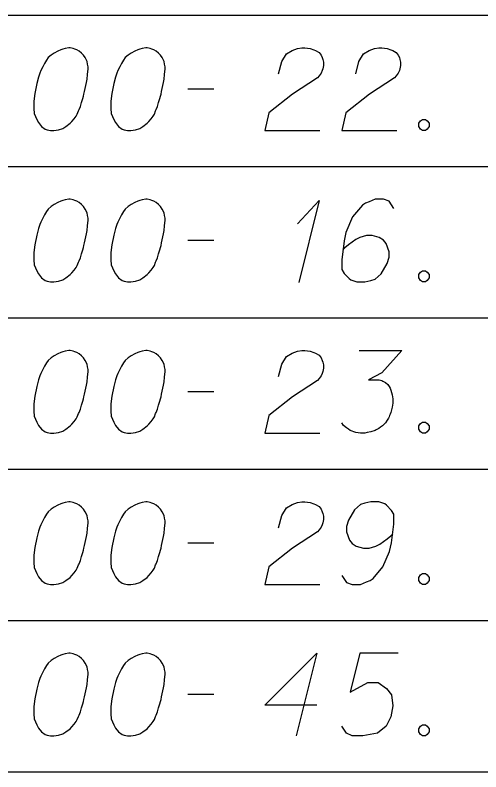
# Model space of a CAD drawing. Extents: x 2074207 to 2076812, y 516372 to 523312.
# Drawn here: x 2076399.32 to 2076426.41, y 517981.68 to 518025.68 of the extents above; entities that cross this region are included whole.
import ezdxf

# ---------------------------------------------------------------- set-up
doc = ezdxf.new("R2010")
doc.units = 0
for name, color, linetype in [('Prop DirtTable_ Soil Test Results - Outline (Major)', 7, 'Continuous'), ('Prop DirtTable_ Soil Test Results - Outline (Minor)', 7, 'Continuous'), ('Prop DirtTable_ Soil Test Results - Tx (Sample Data)', 7, 'Continuous')]:
    doc.layers.add(name, color=color, linetype=linetype)

msp = doc.modelspace()

# ---------------------------------------------------------------- linework, layer by layer
at = {"layer": 'Prop DirtTable_ Soil Test Results - Outline (Major)'}
msp.add_line((2076260.609, 517981.68), (2076811.903, 517981.68), dxfattribs=at)
at = {"layer": 'Prop DirtTable_ Soil Test Results - Outline (Minor)'}
for p, q in [((2076260.609, 518025.68), (2076811.903, 518025.68)), ((2076260.609, 518025.68), (2076811.903, 518025.68)), ((2076260.609, 518016.88), (2076811.903, 518016.88)), ((2076260.609, 518016.88), (2076811.903, 518016.88)), ((2076260.609, 518008.08), (2076811.903, 518008.08)), ((2076260.609, 518008.08), (2076811.903, 518008.08)), ((2076260.609, 517999.28), (2076811.903, 517999.28)), ((2076260.609, 517999.28), (2076811.903, 517999.28)), ((2076260.609, 517990.48), (2076811.903, 517990.48)), ((2076260.609, 517990.48), (2076811.903, 517990.48)), ((2076260.609, 517981.68), (2076811.903, 517981.68))]:
    msp.add_line(p, q, dxfattribs=at)
at = {"layer": 'Prop DirtTable_ Soil Test Results - Tx (Sample Data)'}
for points in [[(2076402.512, 518023.775), (2076402.442, 518023.775), (2076402.23, 518023.737), (2076402.089, 518023.7), (2076401.983, 518023.662), (2076401.807, 518023.586), (2076401.595, 518023.473), (2076401.419, 518023.359), (2076401.242, 518023.208), (2076401.136, 518023.057), (2076401.031, 518022.868), (2076400.925, 518022.679), (2076400.819, 518022.452), (2076400.748, 518022.301), (2076400.678, 518022.074), (2076400.572, 518021.696), (2076400.466, 518021.129), (2076400.396, 518020.676), (2076400.396, 518020.26), (2076400.431, 518019.958), (2076400.572, 518019.618), (2076400.678, 518019.429), (2076400.854, 518019.202), (2076401.066, 518019.051), (2076401.172, 518019.013), (2076401.383, 518018.975), (2076401.56, 518018.975), (2076401.842, 518019.013), (2076402.089, 518019.089), (2076402.265, 518019.202), (2076402.512, 518019.391), (2076402.618, 518019.504), (2076402.759, 518019.655), (2076402.865, 518019.807), (2076402.935, 518019.92), (2076403.006, 518020.109), (2076403.041, 518020.185), (2076403.112, 518020.374), (2076403.182, 518020.6), (2076403.253, 518020.827), (2076403.288, 518020.978), (2076403.323, 518021.092), (2076403.359, 518021.243), (2076403.429, 518021.583), (2076403.465, 518021.772), (2076403.5, 518021.961), (2076403.535, 518022.226), (2076403.57, 518022.566), (2076403.57, 518022.679), (2076403.535, 518022.83), (2076403.5, 518022.981), (2076403.394, 518023.208), (2076403.288, 518023.359), (2076403.182, 518023.473), (2076403.041, 518023.586), (2076402.9, 518023.662), (2076402.794, 518023.7), (2076402.689, 518023.737), (2076402.512, 518023.775)], [(2076406.992, 518023.775), (2076406.922, 518023.775), (2076406.71, 518023.737), (2076406.569, 518023.7), (2076406.463, 518023.662), (2076406.287, 518023.586), (2076406.075, 518023.473), (2076405.899, 518023.359), (2076405.722, 518023.208), (2076405.616, 518023.057), (2076405.511, 518022.868), (2076405.405, 518022.679), (2076405.299, 518022.452), (2076405.228, 518022.301), (2076405.158, 518022.074), (2076405.052, 518021.696), (2076404.946, 518021.129), (2076404.876, 518020.676), (2076404.876, 518020.26), (2076404.911, 518019.958), (2076405.052, 518019.618), (2076405.158, 518019.429), (2076405.334, 518019.202), (2076405.546, 518019.051), (2076405.652, 518019.013), (2076405.863, 518018.975), (2076406.04, 518018.975), (2076406.322, 518019.013), (2076406.569, 518019.089), (2076406.745, 518019.202), (2076406.992, 518019.391), (2076407.098, 518019.504), (2076407.239, 518019.655), (2076407.345, 518019.807), (2076407.415, 518019.92), (2076407.486, 518020.109), (2076407.521, 518020.185), (2076407.592, 518020.374), (2076407.662, 518020.6), (2076407.733, 518020.827), (2076407.768, 518020.978), (2076407.803, 518021.092), (2076407.839, 518021.243), (2076407.909, 518021.583), (2076407.945, 518021.772), (2076407.98, 518021.961), (2076408.015, 518022.226), (2076408.05, 518022.566), (2076408.05, 518022.679), (2076408.015, 518022.83), (2076407.98, 518022.981), (2076407.874, 518023.208), (2076407.768, 518023.359), (2076407.662, 518023.473), (2076407.521, 518023.586), (2076407.38, 518023.662), (2076407.274, 518023.7), (2076407.169, 518023.737), (2076406.992, 518023.775)], [(2076414.647, 518022.263), (2076414.823, 518022.981), (2076415.106, 518023.435), (2076415.423, 518023.624), (2076415.74, 518023.737), (2076415.987, 518023.775), (2076416.164, 518023.775), (2076416.481, 518023.737), (2076416.693, 518023.662), (2076416.799, 518023.624), (2076417.01, 518023.511), (2076417.116, 518023.359), (2076417.187, 518023.208), (2076417.222, 518023.095), (2076417.257, 518022.944), (2076417.257, 518022.755), (2076417.222, 518022.566), (2076417.187, 518022.452), (2076417.116, 518022.301), (2076417.01, 518022.15), (2076416.905, 518022.037), (2076415.458, 518021.092), (2076414.083, 518019.996), (2076413.836, 518018.975), (2076417.046, 518018.975)], [(2076419.127, 518022.263), (2076419.303, 518022.981), (2076419.586, 518023.435), (2076419.903, 518023.624), (2076420.22, 518023.737), (2076420.467, 518023.775), (2076420.644, 518023.775), (2076420.961, 518023.737), (2076421.173, 518023.662), (2076421.279, 518023.624), (2076421.49, 518023.511), (2076421.596, 518023.359), (2076421.667, 518023.208), (2076421.702, 518023.095), (2076421.737, 518022.944), (2076421.737, 518022.755), (2076421.702, 518022.566), (2076421.667, 518022.452), (2076421.596, 518022.301), (2076421.49, 518022.15), (2076421.385, 518022.037), (2076419.938, 518021.092), (2076418.563, 518019.996), (2076418.316, 518018.975), (2076421.526, 518018.975)], [(2076409.356, 518021.394), (2076410.872, 518021.394)], [(2076423.007, 518019.618), (2076423.184, 518019.618), (2076423.289, 518019.542), (2076423.395, 518019.391), (2076423.395, 518019.202), (2076423.289, 518019.051), (2076423.184, 518018.975), (2076423.007, 518018.975), (2076422.901, 518019.051), (2076422.796, 518019.202), (2076422.796, 518019.391), (2076422.901, 518019.542), (2076423.007, 518019.618)], [(2076402.512, 518014.975), (2076402.442, 518014.975), (2076402.23, 518014.937), (2076402.089, 518014.9), (2076401.983, 518014.862), (2076401.807, 518014.786), (2076401.595, 518014.673), (2076401.419, 518014.559), (2076401.242, 518014.408), (2076401.136, 518014.257), (2076401.031, 518014.068), (2076400.925, 518013.879), (2076400.819, 518013.652), (2076400.748, 518013.501), (2076400.678, 518013.274), (2076400.572, 518012.896), (2076400.466, 518012.329), (2076400.396, 518011.876), (2076400.396, 518011.46), (2076400.431, 518011.158), (2076400.572, 518010.818), (2076400.678, 518010.629), (2076400.854, 518010.402), (2076401.066, 518010.251), (2076401.172, 518010.213), (2076401.383, 518010.175), (2076401.56, 518010.175), (2076401.842, 518010.213), (2076402.089, 518010.289), (2076402.265, 518010.402), (2076402.512, 518010.591), (2076402.618, 518010.704), (2076402.759, 518010.855), (2076402.865, 518011.007), (2076402.935, 518011.12), (2076403.006, 518011.309), (2076403.041, 518011.385), (2076403.112, 518011.574), (2076403.182, 518011.8), (2076403.253, 518012.027), (2076403.288, 518012.178), (2076403.323, 518012.292), (2076403.359, 518012.443), (2076403.429, 518012.783), (2076403.465, 518012.972), (2076403.5, 518013.161), (2076403.535, 518013.426), (2076403.57, 518013.766), (2076403.57, 518013.879), (2076403.535, 518014.03), (2076403.5, 518014.181), (2076403.394, 518014.408), (2076403.288, 518014.559), (2076403.182, 518014.673), (2076403.041, 518014.786), (2076402.9, 518014.862), (2076402.794, 518014.9), (2076402.689, 518014.937), (2076402.512, 518014.975)], [(2076406.992, 518014.975), (2076406.922, 518014.975), (2076406.71, 518014.937), (2076406.569, 518014.9), (2076406.463, 518014.862), (2076406.287, 518014.786), (2076406.075, 518014.673), (2076405.899, 518014.559), (2076405.722, 518014.408), (2076405.616, 518014.257), (2076405.511, 518014.068), (2076405.405, 518013.879), (2076405.299, 518013.652), (2076405.228, 518013.501), (2076405.158, 518013.274), (2076405.052, 518012.896), (2076404.946, 518012.329), (2076404.876, 518011.876), (2076404.876, 518011.46), (2076404.911, 518011.158), (2076405.052, 518010.818), (2076405.158, 518010.629), (2076405.334, 518010.402), (2076405.546, 518010.251), (2076405.652, 518010.213), (2076405.863, 518010.175), (2076406.04, 518010.175), (2076406.322, 518010.213), (2076406.569, 518010.289), (2076406.745, 518010.402), (2076406.992, 518010.591), (2076407.098, 518010.704), (2076407.239, 518010.855), (2076407.345, 518011.007), (2076407.415, 518011.12), (2076407.486, 518011.309), (2076407.521, 518011.385), (2076407.592, 518011.574), (2076407.662, 518011.8), (2076407.733, 518012.027), (2076407.768, 518012.178), (2076407.803, 518012.292), (2076407.839, 518012.443), (2076407.909, 518012.783), (2076407.945, 518012.972), (2076407.98, 518013.161), (2076408.015, 518013.426), (2076408.05, 518013.766), (2076408.05, 518013.879), (2076408.015, 518014.03), (2076407.98, 518014.181), (2076407.874, 518014.408), (2076407.768, 518014.559), (2076407.662, 518014.673), (2076407.521, 518014.786), (2076407.38, 518014.862), (2076407.274, 518014.9), (2076407.169, 518014.937), (2076406.992, 518014.975)], [(2076415.74, 518013.539), (2076417.01, 518014.9), (2076415.811, 518010.137)], [(2076421.349, 518014.446), (2076421.067, 518014.862), (2076420.75, 518014.975), (2076420.256, 518014.975), (2076419.903, 518014.824), (2076419.691, 518014.748), (2076419.515, 518014.635), (2076418.951, 518013.955), (2076418.563, 518013.048), (2076418.457, 518012.556), (2076418.316, 518011.46), (2076418.316, 518010.893), (2076418.457, 518010.666), (2076418.739, 518010.364), (2076418.845, 518010.289), (2076419.198, 518010.175), (2076419.656, 518010.175), (2076420.009, 518010.251), (2076420.256, 518010.326), (2076420.609, 518010.629), (2076420.961, 518011.233), (2076421.067, 518011.611), (2076421.067, 518011.914), (2076420.891, 518012.405), (2076420.75, 518012.594), (2076420.503, 518012.745), (2076420.079, 518012.859), (2076419.762, 518012.859), (2076419.374, 518012.745), (2076419.127, 518012.632), (2076418.704, 518012.329), (2076418.492, 518012.141), (2076418.386, 518012.027)], [(2076409.356, 518012.594), (2076410.872, 518012.594)], [(2076423.007, 518010.818), (2076423.184, 518010.818), (2076423.289, 518010.742), (2076423.395, 518010.591), (2076423.395, 518010.402), (2076423.289, 518010.251), (2076423.184, 518010.175), (2076423.007, 518010.175), (2076422.901, 518010.251), (2076422.796, 518010.402), (2076422.796, 518010.591), (2076422.901, 518010.742), (2076423.007, 518010.818)], [(2076402.512, 518006.175), (2076402.442, 518006.175), (2076402.23, 518006.137), (2076402.089, 518006.1), (2076401.983, 518006.062), (2076401.807, 518005.986), (2076401.595, 518005.873), (2076401.419, 518005.759), (2076401.242, 518005.608), (2076401.136, 518005.457), (2076401.031, 518005.268), (2076400.925, 518005.079), (2076400.819, 518004.852), (2076400.748, 518004.701), (2076400.678, 518004.474), (2076400.572, 518004.096), (2076400.466, 518003.529), (2076400.396, 518003.076), (2076400.396, 518002.66), (2076400.431, 518002.358), (2076400.572, 518002.018), (2076400.678, 518001.829), (2076400.854, 518001.602), (2076401.066, 518001.451), (2076401.172, 518001.413), (2076401.383, 518001.375), (2076401.56, 518001.375), (2076401.842, 518001.413), (2076402.089, 518001.489), (2076402.265, 518001.602), (2076402.512, 518001.791), (2076402.618, 518001.904), (2076402.759, 518002.055), (2076402.865, 518002.207), (2076402.935, 518002.32), (2076403.006, 518002.509), (2076403.041, 518002.585), (2076403.112, 518002.774), (2076403.182, 518003), (2076403.253, 518003.227), (2076403.288, 518003.378), (2076403.323, 518003.492), (2076403.359, 518003.643), (2076403.429, 518003.983), (2076403.465, 518004.172), (2076403.5, 518004.361), (2076403.535, 518004.626), (2076403.57, 518004.966), (2076403.57, 518005.079), (2076403.535, 518005.23), (2076403.5, 518005.381), (2076403.394, 518005.608), (2076403.288, 518005.759), (2076403.182, 518005.873), (2076403.041, 518005.986), (2076402.9, 518006.062), (2076402.794, 518006.1), (2076402.689, 518006.137), (2076402.512, 518006.175)], [(2076406.992, 518006.175), (2076406.922, 518006.175), (2076406.71, 518006.137), (2076406.569, 518006.1), (2076406.463, 518006.062), (2076406.287, 518005.986), (2076406.075, 518005.873), (2076405.899, 518005.759), (2076405.722, 518005.608), (2076405.616, 518005.457), (2076405.511, 518005.268), (2076405.405, 518005.079), (2076405.299, 518004.852), (2076405.228, 518004.701), (2076405.158, 518004.474), (2076405.052, 518004.096), (2076404.946, 518003.529), (2076404.876, 518003.076), (2076404.876, 518002.66), (2076404.911, 518002.358), (2076405.052, 518002.018), (2076405.158, 518001.829), (2076405.334, 518001.602), (2076405.546, 518001.451), (2076405.652, 518001.413), (2076405.863, 518001.375), (2076406.04, 518001.375), (2076406.322, 518001.413), (2076406.569, 518001.489), (2076406.745, 518001.602), (2076406.992, 518001.791), (2076407.098, 518001.904), (2076407.239, 518002.055), (2076407.345, 518002.207), (2076407.415, 518002.32), (2076407.486, 518002.509), (2076407.521, 518002.585), (2076407.592, 518002.774), (2076407.662, 518003), (2076407.733, 518003.227), (2076407.768, 518003.378), (2076407.803, 518003.492), (2076407.839, 518003.643), (2076407.909, 518003.983), (2076407.945, 518004.172), (2076407.98, 518004.361), (2076408.015, 518004.626), (2076408.05, 518004.966), (2076408.05, 518005.079), (2076408.015, 518005.23), (2076407.98, 518005.381), (2076407.874, 518005.608), (2076407.768, 518005.759), (2076407.662, 518005.873), (2076407.521, 518005.986), (2076407.38, 518006.062), (2076407.274, 518006.1), (2076407.169, 518006.137), (2076406.992, 518006.175)], [(2076414.647, 518004.663), (2076414.823, 518005.381), (2076415.106, 518005.835), (2076415.423, 518006.024), (2076415.74, 518006.137), (2076415.987, 518006.175), (2076416.164, 518006.175), (2076416.481, 518006.137), (2076416.693, 518006.062), (2076416.799, 518006.024), (2076417.01, 518005.911), (2076417.116, 518005.759), (2076417.187, 518005.608), (2076417.222, 518005.495), (2076417.257, 518005.344), (2076417.257, 518005.155), (2076417.222, 518004.966), (2076417.187, 518004.852), (2076417.116, 518004.701), (2076417.01, 518004.55), (2076416.905, 518004.437), (2076415.458, 518003.492), (2076414.083, 518002.396), (2076413.836, 518001.375), (2076417.046, 518001.375)], [(2076419.339, 518006.175), (2076421.808, 518006.175), (2076420.644, 518004.89), (2076419.868, 518004.474), (2076420.503, 518004.474), (2076420.644, 518004.437), (2076420.714, 518004.399), (2076420.785, 518004.361), (2076420.855, 518004.323), (2076420.997, 518004.21), (2076421.067, 518004.096), (2076421.138, 518003.983), (2076421.173, 518003.87), (2076421.243, 518003.605), (2076421.279, 518003.378), (2076421.279, 518003.265), (2076421.279, 518003.114), (2076421.243, 518002.887), (2076421.208, 518002.736), (2076421.173, 518002.585), (2076421.138, 518002.471), (2076421.102, 518002.396), (2076421.067, 518002.32), (2076421.032, 518002.244), (2076420.961, 518002.131), (2076420.855, 518001.98), (2076420.75, 518001.866), (2076420.679, 518001.791), (2076420.573, 518001.715), (2076420.467, 518001.64), (2076420.326, 518001.564), (2076420.256, 518001.526), (2076420.009, 518001.451), (2076419.797, 518001.413), (2076419.656, 518001.375), (2076419.409, 518001.375), (2076419.127, 518001.413), (2076419.021, 518001.451), (2076418.915, 518001.489), (2076418.809, 518001.526), (2076418.704, 518001.602), (2076418.598, 518001.678), (2076418.421, 518001.829), (2076418.316, 518001.98)], [(2076409.356, 518003.794), (2076410.872, 518003.794)], [(2076423.007, 518002.018), (2076423.184, 518002.018), (2076423.289, 518001.942), (2076423.395, 518001.791), (2076423.395, 518001.602), (2076423.289, 518001.451), (2076423.184, 518001.375), (2076423.007, 518001.375), (2076422.901, 518001.451), (2076422.796, 518001.602), (2076422.796, 518001.791), (2076422.901, 518001.942), (2076423.007, 518002.018)], [(2076402.512, 517997.375), (2076402.442, 517997.375), (2076402.23, 517997.337), (2076402.089, 517997.3), (2076401.983, 517997.262), (2076401.807, 517997.186), (2076401.595, 517997.073), (2076401.419, 517996.959), (2076401.242, 517996.808), (2076401.136, 517996.657), (2076401.031, 517996.468), (2076400.925, 517996.279), (2076400.819, 517996.052), (2076400.748, 517995.901), (2076400.678, 517995.674), (2076400.572, 517995.296), (2076400.466, 517994.729), (2076400.396, 517994.276), (2076400.396, 517993.86), (2076400.431, 517993.558), (2076400.572, 517993.218), (2076400.678, 517993.029), (2076400.854, 517992.802), (2076401.066, 517992.651), (2076401.172, 517992.613), (2076401.383, 517992.575), (2076401.56, 517992.575), (2076401.842, 517992.613), (2076402.089, 517992.689), (2076402.265, 517992.802), (2076402.512, 517992.991), (2076402.618, 517993.104), (2076402.759, 517993.255), (2076402.865, 517993.407), (2076402.935, 517993.52), (2076403.006, 517993.709), (2076403.041, 517993.785), (2076403.112, 517993.974), (2076403.182, 517994.2), (2076403.253, 517994.427), (2076403.288, 517994.578), (2076403.323, 517994.692), (2076403.359, 517994.843), (2076403.429, 517995.183), (2076403.465, 517995.372), (2076403.5, 517995.561), (2076403.535, 517995.826), (2076403.57, 517996.166), (2076403.57, 517996.279), (2076403.535, 517996.43), (2076403.5, 517996.581), (2076403.394, 517996.808), (2076403.288, 517996.959), (2076403.182, 517997.073), (2076403.041, 517997.186), (2076402.9, 517997.262), (2076402.794, 517997.3), (2076402.689, 517997.337), (2076402.512, 517997.375)], [(2076406.992, 517997.375), (2076406.922, 517997.375), (2076406.71, 517997.337), (2076406.569, 517997.3), (2076406.463, 517997.262), (2076406.287, 517997.186), (2076406.075, 517997.073), (2076405.899, 517996.959), (2076405.722, 517996.808), (2076405.616, 517996.657), (2076405.511, 517996.468), (2076405.405, 517996.279), (2076405.299, 517996.052), (2076405.228, 517995.901), (2076405.158, 517995.674), (2076405.052, 517995.296), (2076404.946, 517994.729), (2076404.876, 517994.276), (2076404.876, 517993.86), (2076404.911, 517993.558), (2076405.052, 517993.218), (2076405.158, 517993.029), (2076405.334, 517992.802), (2076405.546, 517992.651), (2076405.652, 517992.613), (2076405.863, 517992.575), (2076406.04, 517992.575), (2076406.322, 517992.613), (2076406.569, 517992.689), (2076406.745, 517992.802), (2076406.992, 517992.991), (2076407.098, 517993.104), (2076407.239, 517993.255), (2076407.345, 517993.407), (2076407.415, 517993.52), (2076407.486, 517993.709), (2076407.521, 517993.785), (2076407.592, 517993.974), (2076407.662, 517994.2), (2076407.733, 517994.427), (2076407.768, 517994.578), (2076407.803, 517994.692), (2076407.839, 517994.843), (2076407.909, 517995.183), (2076407.945, 517995.372), (2076407.98, 517995.561), (2076408.015, 517995.826), (2076408.05, 517996.166), (2076408.05, 517996.279), (2076408.015, 517996.43), (2076407.98, 517996.581), (2076407.874, 517996.808), (2076407.768, 517996.959), (2076407.662, 517997.073), (2076407.521, 517997.186), (2076407.38, 517997.262), (2076407.274, 517997.3), (2076407.169, 517997.337), (2076406.992, 517997.375)], [(2076414.647, 517995.863), (2076414.823, 517996.581), (2076415.106, 517997.035), (2076415.423, 517997.224), (2076415.74, 517997.337), (2076415.987, 517997.375), (2076416.164, 517997.375), (2076416.481, 517997.337), (2076416.693, 517997.262), (2076416.799, 517997.224), (2076417.01, 517997.111), (2076417.116, 517996.959), (2076417.187, 517996.808), (2076417.222, 517996.695), (2076417.257, 517996.544), (2076417.257, 517996.355), (2076417.222, 517996.166), (2076417.187, 517996.052), (2076417.116, 517995.901), (2076417.01, 517995.75), (2076416.905, 517995.637), (2076415.458, 517994.692), (2076414.083, 517993.596), (2076413.836, 517992.575), (2076417.046, 517992.575)], [(2076418.316, 517993.104), (2076418.598, 517992.689), (2076418.915, 517992.575), (2076419.409, 517992.575), (2076419.762, 517992.726), (2076419.974, 517992.802), (2076420.15, 517992.915), (2076420.714, 517993.596), (2076421.102, 517994.503), (2076421.208, 517994.994), (2076421.349, 517996.09), (2076421.349, 517996.657), (2076421.208, 517996.884), (2076420.926, 517997.186), (2076420.82, 517997.262), (2076420.467, 517997.375), (2076420.009, 517997.375), (2076419.656, 517997.3), (2076419.409, 517997.224), (2076419.056, 517996.922), (2076418.704, 517996.317), (2076418.598, 517995.939), (2076418.598, 517995.637), (2076418.774, 517995.145), (2076418.915, 517994.956), (2076419.162, 517994.805), (2076419.586, 517994.692), (2076419.903, 517994.692), (2076420.291, 517994.805), (2076420.538, 517994.918), (2076420.961, 517995.221), (2076421.173, 517995.41), (2076421.279, 517995.523)], [(2076409.356, 517994.994), (2076410.872, 517994.994)], [(2076423.007, 517993.218), (2076423.184, 517993.218), (2076423.289, 517993.142), (2076423.395, 517992.991), (2076423.395, 517992.802), (2076423.289, 517992.651), (2076423.184, 517992.575), (2076423.007, 517992.575), (2076422.901, 517992.651), (2076422.796, 517992.802), (2076422.796, 517992.991), (2076422.901, 517993.142), (2076423.007, 517993.218)], [(2076402.512, 517988.575), (2076402.442, 517988.575), (2076402.23, 517988.537), (2076402.089, 517988.5), (2076401.983, 517988.462), (2076401.807, 517988.386), (2076401.595, 517988.273), (2076401.419, 517988.159), (2076401.242, 517988.008), (2076401.136, 517987.857), (2076401.031, 517987.668), (2076400.925, 517987.479), (2076400.819, 517987.252), (2076400.748, 517987.101), (2076400.678, 517986.874), (2076400.572, 517986.496), (2076400.466, 517985.929), (2076400.396, 517985.476), (2076400.396, 517985.06), (2076400.431, 517984.758), (2076400.572, 517984.418), (2076400.678, 517984.229), (2076400.854, 517984.002), (2076401.066, 517983.851), (2076401.172, 517983.813), (2076401.383, 517983.775), (2076401.56, 517983.775), (2076401.842, 517983.813), (2076402.089, 517983.889), (2076402.265, 517984.002), (2076402.512, 517984.191), (2076402.618, 517984.304), (2076402.759, 517984.455), (2076402.865, 517984.607), (2076402.935, 517984.72), (2076403.006, 517984.909), (2076403.041, 517984.985), (2076403.112, 517985.174), (2076403.182, 517985.4), (2076403.253, 517985.627), (2076403.288, 517985.778), (2076403.323, 517985.892), (2076403.359, 517986.043), (2076403.429, 517986.383), (2076403.465, 517986.572), (2076403.5, 517986.761), (2076403.535, 517987.026), (2076403.57, 517987.366), (2076403.57, 517987.479), (2076403.535, 517987.63), (2076403.5, 517987.781), (2076403.394, 517988.008), (2076403.288, 517988.159), (2076403.182, 517988.273), (2076403.041, 517988.386), (2076402.9, 517988.462), (2076402.794, 517988.5), (2076402.689, 517988.537), (2076402.512, 517988.575)], [(2076406.992, 517988.575), (2076406.922, 517988.575), (2076406.71, 517988.537), (2076406.569, 517988.5), (2076406.463, 517988.462), (2076406.287, 517988.386), (2076406.075, 517988.273), (2076405.899, 517988.159), (2076405.722, 517988.008), (2076405.616, 517987.857), (2076405.511, 517987.668), (2076405.405, 517987.479), (2076405.299, 517987.252), (2076405.228, 517987.101), (2076405.158, 517986.874), (2076405.052, 517986.496), (2076404.946, 517985.929), (2076404.876, 517985.476), (2076404.876, 517985.06), (2076404.911, 517984.758), (2076405.052, 517984.418), (2076405.158, 517984.229), (2076405.334, 517984.002), (2076405.546, 517983.851), (2076405.652, 517983.813), (2076405.863, 517983.775), (2076406.04, 517983.775), (2076406.322, 517983.813), (2076406.569, 517983.889), (2076406.745, 517984.002), (2076406.992, 517984.191), (2076407.098, 517984.304), (2076407.239, 517984.455), (2076407.345, 517984.607), (2076407.415, 517984.72), (2076407.486, 517984.909), (2076407.521, 517984.985), (2076407.592, 517985.174), (2076407.662, 517985.4), (2076407.733, 517985.627), (2076407.768, 517985.778), (2076407.803, 517985.892), (2076407.839, 517986.043), (2076407.909, 517986.383), (2076407.945, 517986.572), (2076407.98, 517986.761), (2076408.015, 517987.026), (2076408.05, 517987.366), (2076408.05, 517987.479), (2076408.015, 517987.63), (2076407.98, 517987.781), (2076407.874, 517988.008), (2076407.768, 517988.159), (2076407.662, 517988.273), (2076407.521, 517988.386), (2076407.38, 517988.462), (2076407.274, 517988.5), (2076407.169, 517988.537), (2076406.992, 517988.575)], [(2076416.869, 517985.552), (2076413.836, 517985.552), (2076416.869, 517988.575), (2076415.67, 517983.775)], [(2076421.596, 517988.575), (2076419.374, 517988.575), (2076418.809, 517986.307), (2076419.832, 517986.874), (2076420.432, 517986.874), (2076420.926, 517986.534), (2076421.208, 517986.156), (2076421.279, 517985.514), (2076421.173, 517984.871), (2076420.891, 517984.342), (2076420.397, 517983.926), (2076419.55, 517983.775), (2076418.915, 517983.775), (2076418.598, 517983.926), (2076418.316, 517984.342)], [(2076409.356, 517986.194), (2076410.872, 517986.194)], [(2076423.007, 517984.418), (2076423.184, 517984.418), (2076423.289, 517984.342), (2076423.395, 517984.191), (2076423.395, 517984.002), (2076423.289, 517983.851), (2076423.184, 517983.775), (2076423.007, 517983.775), (2076422.901, 517983.851), (2076422.796, 517984.002), (2076422.796, 517984.191), (2076422.901, 517984.342), (2076423.007, 517984.418)]]:
    msp.add_lwpolyline(points, dxfattribs=at)

doc.saveas('drawing.dxf')
